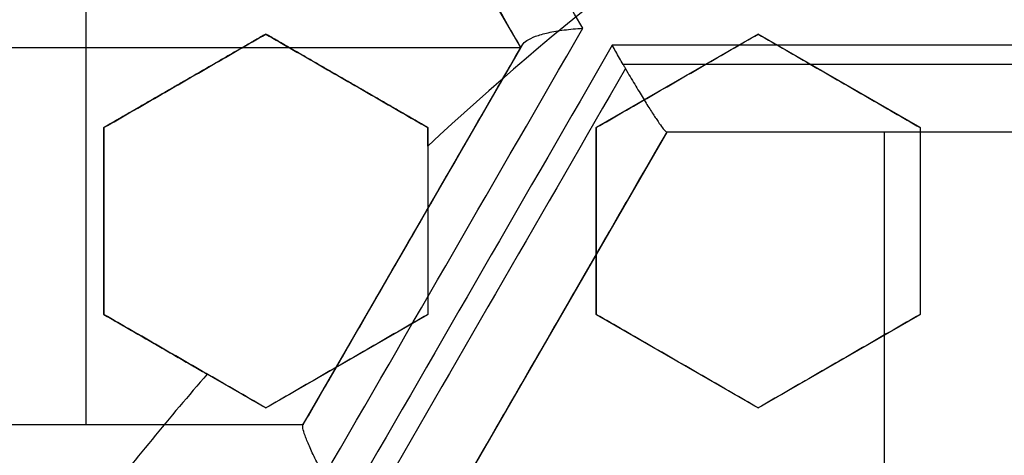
# Model space of a CAD drawing. Header units: centimetres. Extents: x -10 to 8.9, y -34.1 to -8.
# Tile 372 of 656: x -6.915 to -6.769, y -32.9236 to -32.8591. Entities that reach past the tile are written whole.
import ezdxf

# ---------------------------------------------------------------- set-up
doc = ezdxf.new("R2010")
doc.units = ezdxf.units.CM
doc.layers.add('Default', color=7, linetype='Continuous', true_color=0x000000)

msp = doc.modelspace()

# ---------------------------------------------------------------- linework, layer by layer
at = {"layer": 'Default'}
for p, q in [((-6.905201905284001, -32.80734816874, -1.065), (-6.905201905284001, -32.91906544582, -1.065)), ((-6.840701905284, -32.86320680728, -1.1564270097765), (-6.872951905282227, -32.80734816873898, -1.1564270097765)), ((-6.878500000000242, -32.86118791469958, 0.18390874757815), (-6.902500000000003, -32.87504432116, 0.18390874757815)), ((-6.854500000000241, -32.87504432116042, 0.1887369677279), (-6.8785, -32.8611879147, 0.1887369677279)), ((-6.805500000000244, -32.86118791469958, 0.1951392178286), (-6.829500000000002, -32.87504432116, 0.1951392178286)), ((-6.781500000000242, -32.87504432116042, 0.20048185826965), (-6.805500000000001, -32.8611879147, 0.20048185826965)), ((-6.840701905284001, -32.86320680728, -1.065), (-6.969701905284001, -32.86320680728, -1.065)), ((-6.872951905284, -32.91906544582, -1.161419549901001), (-6.840701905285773, -32.86320680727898, -1.161419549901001)), ((-6.890500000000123, -32.86811611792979, 0.1625), (-6.890500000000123, -32.86811611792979, 0.204054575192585)), ((-6.866500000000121, -32.86811611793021, 0.1625), (-6.866500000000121, -32.86811611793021, 0.210152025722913)), ((-6.817500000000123, -32.86811611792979, 0.1686142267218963), (-6.817500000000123, -32.86811611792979, 0.2218231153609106)), ((-6.793500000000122, -32.86811611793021, 0.1738914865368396), (-6.793500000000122, -32.86811611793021, 0.2271003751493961)), ((-6.902500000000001, -32.87504432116, 0.1859441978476), (-6.902500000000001, -32.90275713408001, 0.1859441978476)), ((-6.854500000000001, -32.87504432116, 0.1923682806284), (-6.854500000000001, -32.90275713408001, 0.1923682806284)), ((-6.819051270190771, -32.87570680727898, -1.1623369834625), (-6.851301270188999, -32.93156544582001, -1.1623369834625)), ((-6.8295, -32.87504432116, 0.1981756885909), (-6.8295, -32.90275713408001, 0.1981756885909)), ((-6.754551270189, -32.87570680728, -1.166056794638), (-6.819051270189, -32.87570680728, -1.166056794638)), ((-6.7868118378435, -32.87570680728, -1.260750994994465), (-6.7868118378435, -32.87570680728, -1.065)), ((-6.786801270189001, -32.87570680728, -1.065), (-6.786801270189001, -32.98742408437, -1.065)), ((-6.7815, -32.87504432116, 0.2091516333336), (-6.7815, -32.90275713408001, 0.2091516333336)), ((-6.902500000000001, -32.88890072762, 0.206063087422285), (-6.902500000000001, -32.88890072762, 0.1625)), ((-6.854500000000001, -32.88890072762, 0.1654346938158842), (-6.854500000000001, -32.88890072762, 0.2186435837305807)), ((-6.8295, -32.88890072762, 0.2248164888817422), (-6.8295, -32.88890072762, 0.1716076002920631)), ((-6.7815, -32.88890072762, 0.1825783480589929), (-6.7815, -32.88890072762, 0.2357872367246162)), ((-6.856723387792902, -32.8909568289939, -1.254842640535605), (-6.856723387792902, -32.8909568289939, -1.065)), ((-6.902499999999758, -32.90275713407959, 0.19089586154), (-6.878499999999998, -32.91661354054, 0.19089586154)), ((-6.878499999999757, -32.91661354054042, 0.1941596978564), (-6.854499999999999, -32.90275713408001, 0.1941596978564)), ((-6.835176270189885, -32.90363612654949, -1.256710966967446), (-6.835176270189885, -32.90363612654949, -1.065)), ((-6.829499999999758, -32.90275713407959, 0.20675380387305), (-6.805499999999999, -32.91661354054, 0.20675380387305)), ((-6.805499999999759, -32.91661354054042, 0.2123871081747), (-6.781499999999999, -32.90275713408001, 0.2123871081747)), ((-6.890499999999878, -32.9096853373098, 0.1625), (-6.890499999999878, -32.9096853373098, 0.214342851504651)), ((-6.866499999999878, -32.90968533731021, 0.1676290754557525), (-6.866499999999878, -32.90968533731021, 0.220837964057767)), ((-6.817499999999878, -32.9096853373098, 0.1801575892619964), (-6.817499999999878, -32.9096853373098, 0.2333664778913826)), ((-6.793499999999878, -32.90968533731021, 0.1858714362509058), (-6.793499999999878, -32.90968533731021, 0.2390803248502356)), ((-6.937451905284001, -32.91906544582, -1.1608017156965), (-6.872951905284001, -32.91906544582, -1.1608017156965)), ((-6.905669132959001, -32.91906544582, -1.246571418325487), (-6.905669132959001, -32.91906544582, -1.065))]:
    msp.add_line(p, q, dxfattribs=at)
for centre, radius, start, end in [((-6.550000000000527, -33.20499999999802, -0.76), 0.774999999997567, 99.40564977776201, 224.0542772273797), ((-6.550000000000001, -33.20500000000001, -0.1612499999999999), 0.75, 105.2299037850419, 180), ((-6.550000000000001, -33.20500000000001, -1.24), 0.6400000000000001, 0, 180), ((-6.549999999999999, -33.20500000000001, 0.2), 0.6367740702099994, 0, 180), ((-6.550000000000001, -33.20500000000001, 0.1625), 0.6231698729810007, 0, 180), ((-6.550000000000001, -33.20500000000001, 0.17875), 0.6074999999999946, 0, 180), ((-6.550000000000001, -33.20500000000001, -1.230490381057), 0.6074999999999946, 0, 180), ((-6.550000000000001, -33.20500000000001, 0.45), 0.6000000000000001, 90, 270), ((-6.550000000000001, -33.20500000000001, 0.195), 0.55, 0, 180), ((-6.550000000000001, -33.20500000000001, 0.1782088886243), 0.55, 0, 180), ((-6.549999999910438, -33.20500000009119, 0.1625), 0.4469695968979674, 122.9332179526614, 132.9417434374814), ((-6.549999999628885, -33.20500000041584, 0.1625), 0.4469695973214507, 138.9720296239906, 142.220796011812)]:
    msp.add_arc(centre, radius, start, end, dxfattribs=at)
at = {"layer": 'Default', "extrusion": (0, 0, -1)}
for centre, radius, start, end in [((6.550000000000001, -33.20500000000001, -0.2), 0.6367740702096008, 0, 180), ((6.550000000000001, -33.20500000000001, -0.1809807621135), 0.6125, 0, 180), ((6.550000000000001, -33.20500000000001, -0.195), 0.6075000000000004, 0, 180), ((6.550000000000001, -33.20500000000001, -0.1625), 0.6075, 0, 180), ((6.550000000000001, -33.20500000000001, 1.24), 0.6075, 0, 180), ((6.550000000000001, -33.20500000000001, 1.220980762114), 0.6075, 0, 180), ((6.550000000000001, -33.20500000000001, -0.35), 0.6000000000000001, 270, 90), ((6.550000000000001, -33.20500000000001, -0.4), 0.6000000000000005, 270, 90), ((6.550000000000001, -33.20500000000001, -0.18660444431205), 0.5499999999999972, 0, 180), ((6.550000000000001, -33.20500000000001, -0.266443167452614), 0.3075783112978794, 41.17921902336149, 78.82078097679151)]:
    msp.add_arc(centre, radius, start, end, dxfattribs=at)
at = {"layer": 'Default', "extrusion": (0.8660254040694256, 0.4999999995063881, 1.192160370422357e-09)}
msp.add_arc((-25.48137354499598, -0.1449999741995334, -22.34642047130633), 1.197870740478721, 291.5112213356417, 295.5121242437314, dxfattribs=at)
at = {"layer": 'Default', "extrusion": (0.8660254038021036, 0.4999999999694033, 7.95299937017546e-12)}
msp.add_arc((-25.48137353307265, -0.1450000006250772, -22.35582503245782), 1.187888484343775, 291.8108557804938, 295.2547938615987, dxfattribs=at)
at = {"layer": 'Default', "extrusion": (0.8660254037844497, 0.4999999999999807, 0)}
msp.add_arc((-25.48137353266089, -0.145, -22.35582503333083), 1.187888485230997, 291.8108557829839, 295.2458624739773, dxfattribs=at)
at = {"layer": 'Default', "extrusion": (0.8660254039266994, -0.4999999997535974, -2.795778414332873e-09)}
msp.add_arc((-32.03137353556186, -0.1449999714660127, 10.51391410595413), 1.125541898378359, 274.1295604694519, 278.0562140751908, dxfattribs=at)
at = {"layer": 'Default', "extrusion": (0.8660254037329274, -0.5000000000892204, 1.058101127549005e-09)}
msp.add_arc((-32.03137353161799, -0.1450000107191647, 10.5073817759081), 1.116162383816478, 274.4224757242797, 277.7827616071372, dxfattribs=at)
at = {"layer": 'Default', "extrusion": (-0.8660254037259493, 0.5000000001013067, -9.675354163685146e-10)}
msp.add_arc((32.03137353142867, -0.1450000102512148, -10.51895613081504), 1.127393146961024, 261.9571023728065, 265.8772322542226, dxfattribs=at)
at = {"layer": 'Default', "extrusion": (0, 1, 0)}
for centre, radius, start, end in [((6.550000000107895, -0.1450000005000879, -32.86285560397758), 1.15019007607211, 280.0364093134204, 283.9424077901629), ((6.544707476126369, -0.1450297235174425, -32.87570680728), 1.14153695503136, 280.5926740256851, 283.9064723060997)]:
    msp.add_arc(centre, radius, start, end, dxfattribs=at)
at = {"layer": 'Default', "extrusion": (2.937228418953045e-07, 0.999999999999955, -6.235394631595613e-08)}
msp.add_arc((6.549990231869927, -0.1450019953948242, -32.86570870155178), 1.15060522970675, 280.1159601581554, 283.8546353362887, dxfattribs=at)
at = {"layer": 'Default', "extrusion": (-0.8660251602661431, 0.5000004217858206, 5.187462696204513e-08)}
msp.add_arc((32.03136821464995, -0.1449993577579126, -10.52239735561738), 1.127998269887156, 262.0646957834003, 265.7760036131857, dxfattribs=at)
at = {"layer": 'Default', "extrusion": (-0.8660956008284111, 0.499878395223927, -1.462959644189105e-05)}
msp.add_arc((32.0275848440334, -0.1453979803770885, -10.52787776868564), 1.117361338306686, 262.5241427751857, 265.8488504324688, dxfattribs=at)
at = {"layer": 'Default', "extrusion": (-0.8660254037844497, 0.4999999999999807, 0)}
msp.add_arc((32.03137353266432, -0.145, -10.53238177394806), 1.117998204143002, 262.2558166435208, 262.3047321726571, dxfattribs=at)
at = {"layer": 'Default', "extrusion": (0, -1, 0)}
for centre, radius, start, end in [((-6.550000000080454, -0.1450000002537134, 32.91906544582), 1.157566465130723, 250.3958558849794, 253.7999403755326), ((-6.550000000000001, -0.145, 32.91906544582), 1.157566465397, 250.3958558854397, 253.7999403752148)]:
    msp.add_arc(centre, radius, start, end, dxfattribs=at)
at = {"layer": 'Default'}
msp.add_open_spline([(-6.694977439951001, -32.39873070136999, -0.82), (-6.735720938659, -32.4060568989, -0.8191936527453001), (-6.816766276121, -32.42704210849, -0.8175407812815), (-6.913320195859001, -32.46869009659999, -0.8154445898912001), (-6.985690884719, -32.51033410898, -0.813793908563), (-7.037107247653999, -32.54538322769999, -0.8125793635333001), (-7.077243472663, -32.57743932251, -0.8115958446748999), (-7.107594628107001, -32.60459608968, -0.8108289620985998), (-7.131289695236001, -32.62743464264, -0.8102204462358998), (-7.155858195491, -32.65317042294, -0.8095613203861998), (-7.189625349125, -32.69203308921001, -0.8085870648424), (-7.228718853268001, -32.74404129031, -0.8073312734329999), (-7.269856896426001, -32.81132455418, -0.8057779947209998), (-7.292948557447, -32.85885977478, -0.8047262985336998), (-7.303321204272, -32.8831369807, -0.8041999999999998)], degree=3, knots=[0, 0, 0, 0, 1.244129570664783, 2.488259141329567, 3.110323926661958, 3.73238871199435, 4.354453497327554, 4.66548588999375, 4.976518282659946, 5.368684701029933, 5.760851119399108, 6.545183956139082, 7.329516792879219, 8.11384962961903, 8.11384962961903, 8.11384962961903, 8.11384962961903], dxfattribs=at)
for points, degree in [([(-6.872951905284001, -32.80734816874, -1.065), (-6.856826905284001, -32.83527748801, -1.065), (-6.840701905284, -32.86320680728, -1.065)], 2), ([(-7.269642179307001, -32.81358746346, -0.82), (-7.279487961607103, -32.83327103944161, -0.8199999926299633), (-7.297511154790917, -32.87327300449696, -0.819999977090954), (-7.319640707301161, -32.93527934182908, -0.8199999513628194), (-7.336712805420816, -32.99891850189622, -0.8199999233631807), (-7.348607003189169, -33.06377393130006, -0.8199998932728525), (-7.355221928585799, -33.12938643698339, -0.8199998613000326), (-7.356527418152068, -33.19493271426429, -0.819999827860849), (-7.352600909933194, -33.2597045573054, -0.8199997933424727), (-7.343474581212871, -33.32349793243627, -0.819999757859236), (-7.329190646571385, -33.38652092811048, -0.8199997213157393), (-7.309617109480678, -33.44876686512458, -0.8199996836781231), (-7.284964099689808, -33.50924977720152, -0.8199996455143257), (-7.255558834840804, -33.56725719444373, -0.8199996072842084), (-7.221786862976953, -33.62225640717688, -0.819999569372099), (-7.183730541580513, -33.67428672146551, -0.8199995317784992), (-7.141344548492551, -33.7232884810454, -0.8199994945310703), (-7.09557043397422, -33.76828168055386, -0.8199994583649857), (-7.046466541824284, -33.80917938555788, -0.8199994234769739), (-6.994690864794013, -33.84552716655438, -0.8199993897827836), (-6.940255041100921, -33.87747145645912, -0.8199993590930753), (-6.883228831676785, -33.90493912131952, -0.8199993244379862), (-6.824213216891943, -33.9276263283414, -0.8199993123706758), (-6.76349442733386, -33.94542969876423, -0.8199992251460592), (-6.701581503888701, -33.95819754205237, -0.8199994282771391), (-6.659745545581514, -33.96331301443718, -0.819998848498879), (-6.638679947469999, -33.96504137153, -0.8199988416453)], 3), ([(-6.8785, -32.8611879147, 0.1625), (-6.8905, -32.86811611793, 0.1625), (-6.902500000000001, -32.87504432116, 0.1625)], 2), ([(-6.902500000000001, -32.87504432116, 0.2026559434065), (-6.899833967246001, -32.87350508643, 0.2029815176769), (-6.894501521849, -32.87042639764, 0.2036130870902), (-6.886502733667, -32.86580829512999, 0.2045006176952), (-6.881167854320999, -32.86272820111, 0.2050520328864), (-6.8785, -32.8611879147, 0.2053174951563)], 3), ([(-6.854499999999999, -32.87504432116, 0.1625), (-6.866499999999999, -32.86811611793, 0.1625), (-6.8785, -32.8611879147, 0.1625)], 2), ([(-6.8785, -32.8611879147, 0.1625), (-6.8785, -32.8611879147, 0.18390874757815), (-6.8785, -32.8611879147, 0.2053174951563)], 2), ([(-6.8785, -32.8611879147, 0.2053174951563), (-6.875754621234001, -32.86277295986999, 0.2064249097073), (-6.870316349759, -32.86591274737, 0.2086167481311), (-6.862317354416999, -32.87053096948, 0.2118351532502), (-6.85708839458, -32.87354991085, 0.2139352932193), (-6.854499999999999, -32.87504432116, 0.2149739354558)], 3), ([(-6.840453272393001, -32.86277616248, -1.250880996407), (-6.840329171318, -32.86256121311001, -1.251594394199), (-6.839889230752, -32.86212875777, -1.25304128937), (-6.838607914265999, -32.86150858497, -1.255155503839), (-6.836718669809, -32.8609675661, -1.257045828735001), (-6.834332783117, -32.86055583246, -1.258540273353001), (-6.832476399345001, -32.86038720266, -1.259203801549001), (-6.831500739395, -32.86033459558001, -1.259433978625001)], 3), ([(-6.829499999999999, -32.87504432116, 0.1677939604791), (-6.826836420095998, -32.87350650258, 0.1679934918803), (-6.821507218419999, -32.87042968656, 0.1683695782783), (-6.813507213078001, -32.86581088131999, 0.1688638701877), (-6.808169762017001, -32.86272930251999, 0.1691462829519), (-6.805500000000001, -32.8611879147, 0.1692755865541)], 3), ([(-6.829499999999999, -32.87504432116, 0.2210028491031), (-6.826836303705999, -32.87350643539, 0.2212023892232), (-6.821506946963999, -32.87042952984, 0.2215784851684), (-6.813506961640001, -32.86581073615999, 0.222072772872), (-6.808169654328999, -32.86272924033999, 0.2223551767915), (-6.805500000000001, -32.8611879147, 0.2224844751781)], 3), ([(-6.805500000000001, -32.8611879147, 0.2224844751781), (-6.805500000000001, -32.8611879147, 0.1958800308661), (-6.805500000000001, -32.8611879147, 0.1692755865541)], 2), ([(-6.805500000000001, -32.8611879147, 0.1692755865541), (-6.802725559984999, -32.86278973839, 0.1703458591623), (-6.797248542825, -32.86595189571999, 0.1724545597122), (-6.789251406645, -32.87056904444, 0.1755212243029), (-6.784060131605, -32.87356622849, 0.1775036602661), (-6.7815, -32.87504432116, 0.1784792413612)], 3), ([(-6.805500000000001, -32.8611879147, 0.2224844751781), (-6.802726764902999, -32.86278904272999, 0.2235542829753), (-6.797251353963, -32.86595027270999, 0.2256623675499), (-6.789254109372, -32.87056748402, 0.2287290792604), (-6.78406128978, -32.87356555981, 0.2307121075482), (-6.7815, -32.87504432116, 0.2316881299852)], 3), ([(-6.840453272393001, -32.86277616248, -1.250880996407), (-6.840506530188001, -32.86286840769, -1.250574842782), (-6.840596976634, -32.86302506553, -1.249943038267), (-6.840681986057, -32.86317230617, -1.248932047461), (-6.840701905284, -32.86320680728, -1.248219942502), (-6.840701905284, -32.86320680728, -1.247854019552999)], 3), ([(-6.825523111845, -32.86570677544, -1.262129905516), (-6.825706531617, -32.86538791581, -1.262084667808), (-6.826071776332, -32.8647492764, -1.261963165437), (-6.826612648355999, -32.86379217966, -1.261686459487), (-6.826962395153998, -32.86316550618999, -1.26144129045), (-6.827134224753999, -32.86285560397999, -1.261303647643)], 3), ([(-6.872951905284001, -32.91906544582, -1.065), (-6.856826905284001, -32.89113612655, -1.065), (-6.840701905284, -32.86320680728, -1.065)], 2), ([(-6.840701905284, -32.86320680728, -1.065), (-6.840701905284, -32.86320680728, -1.1564270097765), (-6.840701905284, -32.86320680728, -1.247854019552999)], 2), ([(-6.825523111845, -32.86570677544, -1.262129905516), (-6.82548431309, -32.86577422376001, -1.262139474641), (-6.825406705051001, -32.86590897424, -1.262157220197), (-6.825290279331, -32.86611062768, -1.262179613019), (-6.825212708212, -32.86624465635, -1.262191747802), (-6.825173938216, -32.86631156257, -1.262197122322)], 3), ([(-6.825173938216, -32.86631156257, -1.262197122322), (-6.824706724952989, -32.86711870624, -1.262276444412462), (-6.823789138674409, -32.86868022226, -1.262231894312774), (-6.822532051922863, -32.8707575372, -1.261647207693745), (-6.821417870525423, -32.87253738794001, -1.260611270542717), (-6.820508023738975, -32.87392869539, -1.259241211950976), (-6.819797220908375, -32.87494658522, -1.25758877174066), (-6.819308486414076, -32.87556274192, -1.255746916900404), (-6.819130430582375, -32.87570680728, -1.254398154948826), (-6.819082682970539, -32.87570680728, -1.253710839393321)], 3), ([(-6.902500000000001, -32.87504432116, 0.1625), (-6.902500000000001, -32.88890072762, 0.1625), (-6.902500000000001, -32.90275713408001, 0.1625)], 2), ([(-6.902500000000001, -32.87504432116, 0.1625), (-6.902500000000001, -32.87504432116, 0.18257797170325), (-6.902500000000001, -32.87504432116, 0.2026559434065)], 2), ([(-6.902500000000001, -32.90275713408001, 0.2093883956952), (-6.902500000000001, -32.89974205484, 0.2086740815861), (-6.902500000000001, -32.89366922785, 0.2072230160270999), (-6.902500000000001, -32.88443907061, 0.2049807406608), (-6.902500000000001, -32.87819090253, 0.2034385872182), (-6.902500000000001, -32.87504432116, 0.2026559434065)], 3), ([(-6.854499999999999, -32.8777973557, 0.1625), (-6.854499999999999, -32.87642083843, 0.1625), (-6.854499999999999, -32.87504432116, 0.1625)], 2), ([(-6.854499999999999, -32.87504432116, 0.1625), (-6.854499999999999, -32.87504432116, 0.1887369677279), (-6.854499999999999, -32.87504432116, 0.2149739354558)], 2), ([(-6.854499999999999, -32.87504432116, 0.2149739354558), (-6.854499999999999, -32.87821656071, 0.215822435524), (-6.854499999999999, -32.88449893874, 0.2174915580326), (-6.854499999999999, -32.89372664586, 0.2199096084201), (-6.854499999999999, -32.89976666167, 0.2214697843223), (-6.854499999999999, -32.90275713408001, 0.2222365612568)], 3), ([(-6.819051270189, -32.87570680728, -1.065), (-6.835176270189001, -32.90363612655, -1.065), (-6.851301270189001, -32.93156544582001, -1.065)], 2), ([(-6.829499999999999, -32.87504432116, 0.2210028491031), (-6.829499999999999, -32.87504432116, 0.1943984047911), (-6.829499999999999, -32.87504432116, 0.1677939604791)], 2), ([(-6.829499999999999, -32.90275713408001, 0.1753485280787), (-6.829499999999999, -32.89978128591, 0.1745533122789), (-6.829499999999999, -32.89376077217, 0.1729336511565), (-6.829499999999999, -32.884534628, 0.1704189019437), (-6.829499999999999, -32.87823185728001, 0.1686792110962), (-6.829499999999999, -32.87504432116, 0.1677939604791)], 3), ([(-6.829499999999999, -32.90275713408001, 0.2285574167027), (-6.829499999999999, -32.89977923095, 0.2277616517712), (-6.829499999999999, -32.8937559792, 0.2261412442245), (-6.829499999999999, -32.88452969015, 0.2236264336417), (-6.829499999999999, -32.8782297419, 0.2218875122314), (-6.829499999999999, -32.87504432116, 0.2210028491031)], 3), ([(-6.819082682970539, -32.87570680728, -1.253710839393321), (-6.819078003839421, -32.87570680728, -1.253643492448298), (-6.819070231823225, -32.87570680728, -1.253509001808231), (-6.819063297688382, -32.87570680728, -1.253307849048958), (-6.81906180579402, -32.87570680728, -1.253174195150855), (-6.819061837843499, -32.87570680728, -1.253107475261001)], 3), ([(-6.819061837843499, -32.87570680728, -1.253107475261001), (-6.81905655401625, -32.87570680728, -1.1590537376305), (-6.819051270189, -32.87570680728, -1.065)], 2), ([(-6.754551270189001, -32.87570680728, -1.065), (-6.786801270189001, -32.87570680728, -1.065), (-6.819051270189, -32.87570680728, -1.065)], 2), ([(-6.7815, -32.87504432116, 0.2316881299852), (-6.7815, -32.87504432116, 0.2050836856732), (-6.7815, -32.87504432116, 0.1784792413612)], 2), ([(-6.7815, -32.87504432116, 0.1784792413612), (-6.7815, -32.87826461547, 0.1794387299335), (-6.7815, -32.8846110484, 0.1813203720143), (-6.7815, -32.89383356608, 0.1840274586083), (-6.7815, -32.89981247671, 0.1857642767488), (-6.7815, -32.90275713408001, 0.186615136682)], 3), ([(-6.7815, -32.87504432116, 0.2316881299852), (-6.7815, -32.87826696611, 0.2326483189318), (-6.7815, -32.88461653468, 0.2345308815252), (-6.7815, -32.89383886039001, 0.2372378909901), (-6.7815, -32.8998147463, 0.2389738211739), (-6.7815, -32.90275713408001, 0.239824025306)], 3), ([(-6.854499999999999, -32.8777973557, 0.1625), (-6.854499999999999, -32.88064419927, 0.1632585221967), (-6.854499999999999, -32.88628880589, 0.1647532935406), (-6.854499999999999, -32.89460157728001, 0.1669271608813), (-6.854499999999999, -32.90005424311, 0.1683346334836), (-6.854499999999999, -32.90275713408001, 0.1690276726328)], 3), ([(-6.902500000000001, -32.90275713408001, 0.1625), (-6.894844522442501, -32.90717702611, 0.1625), (-6.887189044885, -32.91159691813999, 0.1625)], 2), ([(-6.8785, -32.91661354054, 0.21929172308), (-6.881106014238, -32.91510895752, 0.2182176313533), (-6.886358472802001, -32.91207644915, 0.2160519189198), (-6.894358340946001, -32.90745772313, 0.2127508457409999), (-6.899772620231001, -32.90433178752, 0.2105150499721), (-6.902500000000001, -32.90275713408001, 0.2093883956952)], 3), ([(-6.902500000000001, -32.90275713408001, 0.2093883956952), (-6.902500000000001, -32.90275713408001, 0.1859441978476), (-6.902500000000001, -32.90275713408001, 0.1625)], 2), ([(-6.854499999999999, -32.90275713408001, 0.1690276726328), (-6.857166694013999, -32.90429675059, 0.1687335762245), (-6.862500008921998, -32.90737594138, 0.1681229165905), (-6.870498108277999, -32.9119936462, 0.1671409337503), (-6.875832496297, -32.91507345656, 0.1664426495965), (-6.8785, -32.91661354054, 0.166082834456)], 3), ([(-6.854499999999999, -32.90275713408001, 0.2222365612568), (-6.857167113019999, -32.9042969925, 0.2219424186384), (-6.862500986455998, -32.90737650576, 0.2213316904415), (-6.870499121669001, -32.91199423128, 0.2203496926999), (-6.875832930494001, -32.91507370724, 0.2196514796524), (-6.8785, -32.91661354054, 0.21929172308)], 3), ([(-6.854499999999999, -32.90275713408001, 0.1690276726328), (-6.854499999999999, -32.90275713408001, 0.1956321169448), (-6.854499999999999, -32.90275713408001, 0.2222365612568)], 2), ([(-6.829499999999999, -32.90275713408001, 0.2285574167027), (-6.829499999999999, -32.90275713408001, 0.2019529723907), (-6.829499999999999, -32.90275713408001, 0.1753485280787)], 2), ([(-6.805500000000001, -32.91661354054, 0.1849501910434), (-6.808075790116, -32.91512640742, 0.183923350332), (-6.813287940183, -32.91211717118, 0.18184300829), (-6.821286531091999, -32.90749918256, 0.1786430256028), (-6.826741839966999, -32.90434955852, 0.1764556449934), (-6.829499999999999, -32.90275713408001, 0.1753485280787)], 3), ([(-6.805500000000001, -32.91661354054, 0.2381590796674), (-6.808074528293, -32.91512713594, 0.2371327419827), (-6.813284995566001, -32.91211887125, 0.235053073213), (-6.821283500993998, -32.90750093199, 0.2318531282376), (-6.826740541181, -32.90435030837, 0.2296650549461), (-6.829499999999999, -32.90275713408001, 0.2285574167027)], 3), ([(-6.7815, -32.90275713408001, 0.186615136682), (-6.784170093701, -32.9042987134, 0.1864696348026), (-6.789507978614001, -32.90738054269, 0.1861519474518), (-6.797507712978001, -32.91199919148, 0.1855964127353), (-6.802836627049, -32.91507584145, 0.1851741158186), (-6.805500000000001, -32.91661354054, 0.1849501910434)], 3), ([(-6.7815, -32.90275713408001, 0.239824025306), (-6.78417026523, -32.90429881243, 0.2396785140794), (-6.789508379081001, -32.9073807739, 0.239360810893), (-6.797508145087, -32.91199944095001, 0.238805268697), (-6.802836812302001, -32.91507594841, 0.2383829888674), (-6.805500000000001, -32.91661354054, 0.2381590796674)], 3), ([(-6.7815, -32.90275713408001, 0.186615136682), (-6.7815, -32.90275713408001, 0.213219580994), (-6.7815, -32.90275713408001, 0.239824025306)], 2), ([(-6.8785, -32.91661354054, 0.166082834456), (-6.879457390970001, -32.91606079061, 0.1656882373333), (-6.881377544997, -32.91495218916, 0.1648967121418), (-6.884273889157, -32.91327998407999, 0.1637024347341), (-6.886215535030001, -32.91215897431, 0.1629015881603), (-6.887189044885, -32.91159691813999, 0.1625)], 3), ([(-6.8785, -32.91661354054, 0.166082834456), (-6.8785, -32.91661354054, 0.192687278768), (-6.8785, -32.91661354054, 0.21929172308)], 2), ([(-6.805500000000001, -32.91661354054, 0.2381590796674), (-6.805500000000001, -32.91661354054, 0.2115546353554), (-6.805500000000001, -32.91661354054, 0.1849501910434)], 2), ([(-6.937451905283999, -32.91906544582, -1.065), (-6.905201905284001, -32.91906544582, -1.065), (-6.872951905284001, -32.91906544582, -1.065)], 2), ([(-6.869843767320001, -32.92674666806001, -1.267619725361), (-6.870302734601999, -32.92589046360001, -1.267276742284), (-6.871137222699, -32.92427211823, -1.266388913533), (-6.872102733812, -32.92221794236, -1.264582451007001), (-6.872750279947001, -32.92061956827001, -1.262425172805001), (-6.873054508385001, -32.91956444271, -1.260108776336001), (-6.873044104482, -32.91922513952, -1.258580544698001), (-6.872993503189, -32.91913749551, -1.257839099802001)], 3), ([(-6.872951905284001, -32.91906544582, -1.256603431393), (-6.872951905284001, -32.91906544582, -1.256744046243), (-6.872955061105, -32.91907091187, -1.257023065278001), (-6.872969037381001, -32.91909511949, -1.257435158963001), (-6.872984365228, -32.9191216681, -1.257705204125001), (-6.872993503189, -32.91913749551, -1.257839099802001)], 3), ([(-6.872951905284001, -32.91906544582, -1.256603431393), (-6.872951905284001, -32.91906544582, -1.1608017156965), (-6.872951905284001, -32.91906544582, -1.065)], 2)]:
    msp.add_open_spline(points, degree=degree, dxfattribs=at)

doc.saveas('drawing.dxf')
